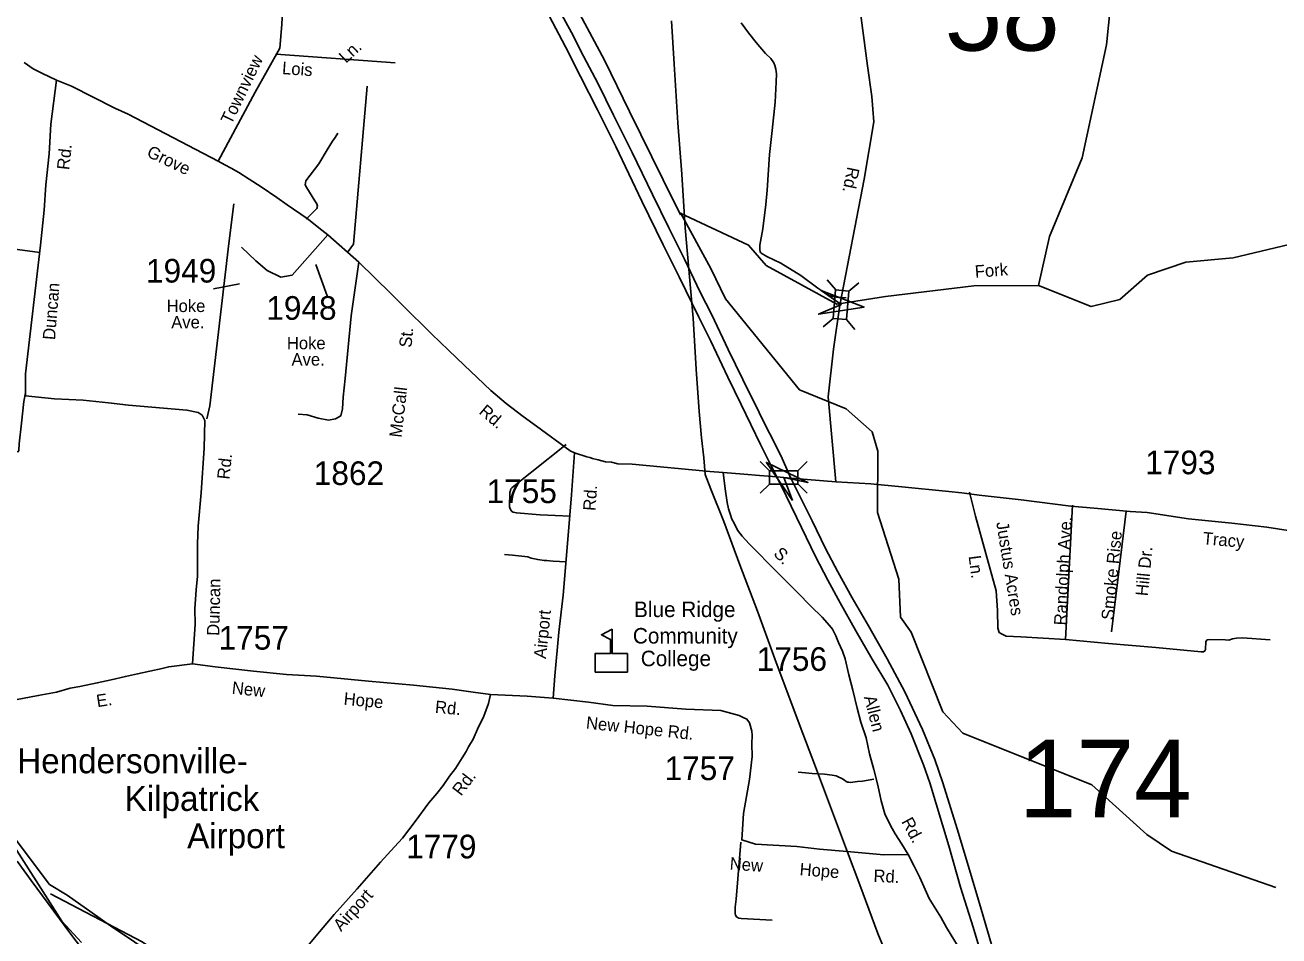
# Model space of a CAD drawing. Extents: x 884530 to 1028605, y 526725 to 653634.
# Drawn here: x 975781 to 982413, y 584961 to 589776 of the extents above; entities that cross this region are included whole.
import ezdxf

# ---------------------------------------------------------------- set-up
doc = ezdxf.new("R2010")
doc.units = 0
for name, color, linetype in [('Exist Aviation Commercial or Municipal Label', 7, 'Continuous'), ('Exist Aviation Commercial or Municipal Perimeter Paved', 7, 'Continuous'), ('Exist Cultural Educational Facility College or University CELL', 7, 'Continuous'), ('Exist Cultural Educational Facility College or University Label', 7, 'Continuous'), ('Exist Hydrographic Creek Single Shore', 7, 'Continuous'), ('Exist Hydrographic Creek Single Shore Label', 7, 'Continuous'), ('Exist Hydrographic Misc Water Feature', 7, 'Continuous'), ('Exist Road Non-System Type 51', 7, 'Continuous'), ('Exist Road Non-System Type 51 Label', 7, 'Continuous'), ('Exist Road Primary Interstate Divided Center Attributed', 7, 'Continuous'), ('Exist Road Secondary Structure Standard Bridge Attributed CELL', 7, 'Continuous'), ('Exist Road Secondary Structure Standard Bridge CELL', 7, 'Continuous'), ('Exist Road Secondary Structure Standard Bridge Number Label', 7, 'Continuous'), ('Exist Road Secondary Type 51 Attributed', 7, 'Continuous'), ('Exist Road Secondary Type 51 Label', 7, 'Continuous'), ('Exist Road Secondary Type 51 Number Label', 7, 'Continuous'), ('Exist Utilities Electrical Transmission Line', 7, 'Continuous')]:
    doc.layers.add(name, color=color, linetype=linetype)

msp = doc.modelspace()

# ---------------------------------------------------------------- linework, layer by layer
at = {"layer": 'Exist Aviation Commercial or Municipal Perimeter Paved'}
msp.add_lwpolyline([(975738.8, 585356.2), (975813.3, 585253.5), (976023.7, 584970), (976316.6, 584585.6), (976456.4, 584404.7), (976571.2, 584254.6), (976783.6, 583973), (976966, 583732.7), (976945, 583708.2), (976936.6, 583696.5), (976930.2, 583684.7), (976929.7, 583670.7), (976934.3, 583630.6), (976941.7, 583554.2), (976946.3, 583510.1), (976945.4, 583486.1), (976945.5, 583432.1), (976942.5, 583402.1), (976935.6, 583380.3), (976926.7, 583354.6), (976909.8, 583327.2), (976895.2, 583307.6), (976867.9, 583274.6), (976830.4, 583249.4)], dxfattribs=at)
at = {"layer": 'Exist Cultural Educational Facility College or University CELL'}
msp.add_lwpolyline([(978795.8, 586355.2), (978795.8, 586453.2), (978876.9, 586453.2), (978876.9, 586528.2), (978829.8, 586552.5), (978886.5, 586581.7), (978886.5, 586453.2), (978967.5, 586453.2), (978967.5, 586355.2)], close=True, dxfattribs=at)
at = {"layer": 'Exist Hydrographic Creek Single Shore'}
for points in [[(979248.8, 588772.5), (979156.2, 588957.7), (978978.7, 589318.7), (978846.4, 589590.5), (978662.6, 589935.1), (978468.1, 590248)], [(976079.4, 584925), (975975, 585038.7), (975675.8, 585509.5), (975225.8, 586069.3), (975065.7, 586264.9), (974484.1, 587014.8), (973700.9, 588048.4), (973301.1, 588600.3), (973084.6, 588749.5), (971699.7, 590172.2), (971641.6, 590183.2)], [(981141, 588399.9), (980798.9, 588397), (980332.4, 588340.6), (980074.3, 588299.9), (979701.2, 588505), (979608, 588612.3), (979243.6, 588782.8)], [(981141, 588399.9), (981420.7, 588289.2), (981572.1, 588325.6), (981718.3, 588454), (981920.7, 588522.1), (982171.8, 588546.5), (982541.7, 588634.3), (982860.1, 588575.4), (982950.8, 588565.1)], [(982306, 579019.5), (981781, 579626.9), (981631.8, 579784.5), (980924.4, 580558.7), (980728.2, 580810.3), (980314.9, 581400), (980101.3, 581732.6), (979940.6, 581913), (979774.6, 582175.6), (979376.7, 582725.1), (979119.2, 582992.8), (978559.7, 583453.7), (978066.7, 583660.6), (977976.4, 583660), (977786.1, 583808), (977500.7, 584088.3), (976892.9, 584590.7), (976401.3, 584929.1), (975915, 585182.9)]]:
    msp.add_lwpolyline(points, dxfattribs=at)
at = {"layer": 'Exist Hydrographic Misc Water Feature'}
for points in [[(981141, 588399.9), (981200, 588658), (981372.8, 589074.6), (981501.8, 589672.5), (981577.8, 590419.3), (981608, 590569.6), (981750, 590812.9), (981947.8, 590989.5), (982015.1, 591247.3), (982053.7, 591880), (982316.7, 592494.9), (982357.3, 592943.7), (982206.5, 593642.5), (982220.2, 594042.6), (982376.1, 594453), (982389.5, 594836.7), (982312.9, 595271.5), (982336.9, 595487.5)], [(982396.9, 585217.4), (981845, 585409), (981714.6, 585496.9), (981423.3, 585758.8), (980740.7, 586031.8), (980636.3, 586145.5), (980467.3, 586565.7), (980411.8, 586645.6), (980402, 586845.9), (980289.2, 587199.3), (980292, 587524.2), (980262.3, 587626.5), (980124.6, 587747.5), (979878, 587847.6), (979486.2, 588328), (979408.2, 588489.6), (979248.8, 588782.8)]]:
    msp.add_lwpolyline(points, dxfattribs=at)
at = {"layer": 'Exist Road Non-System Type 51'}
for p, q in [((977110.2, 589622.9), (977739.1, 589576.3)), ((976859.7, 588621.7), (976885.6, 588830.4)), ((981321.9, 587238.7), (981284.6, 586528.6)), ((981606, 587206.4), (981527.7, 586568))]:
    msp.add_line(p, q, dxfattribs=at)
for points in [[(980124.6, 588334.5), (980072.9, 588338.3), (980052.9, 588340.9), (980035, 588345.7), (980011.5, 588360.4), (979974.4, 588385.7), (979884.5, 588453), (979778.8, 588516.7), (979703.9, 588553.2), (979674.6, 588570.2), (979670.7, 588574.5), (979668.8, 588578.5), (979667.2, 588588.6), (979668.1, 588612.6), (979683, 588698.1), (979699.4, 588827.6), (979706.1, 588903.5), (979718.5, 589091.1), (979733.1, 589218.6), (979748.1, 589368.2), (979753.8, 589474.1), (979755.3, 589518.1), (979752.2, 589542.3), (979747, 589562.5), (979741.5, 589576.6), (979726.2, 589599.3), (979697.1, 589626.3), (979649, 589683.9), (979606.9, 589735.3), (979568.7, 589788.7)], [(977489.5, 588579.2), (977518.9, 588617.9), (977591, 589452.6)], [(977268.5, 588749.6), (977325.3, 588806.4), (977327.7, 588818.7), (977325.3, 588831), (977314.2, 588847.1), (977272.2, 588915), (977263.6, 588932.3), (977266, 588952.1), (977335.2, 589042.2), (977378.4, 589116.2), (977406.8, 589162), (977421, 589182.4), (977435.3, 589205.6)], [(975859.5, 588573.9), (975580.7, 588611.1), (975574.9, 588609.9), (975567.6, 588607.1), (975561.6, 588600.6), (975558.7, 588592.9), (975556.2, 588585.8), (975372.3, 586932)], [(976742.3, 587694.1), (976759.2, 587762.5), (976859.7, 588621.7)], [(975784.3, 587831.4), (975775.3, 587786.4), (975762.5, 587672.2), (975750.8, 587561.4), (975748.2, 587528.4), (975744.3, 587520.5), (975674.7, 587526.1)], [(978643.9, 587558.7), (978462.2, 587413.8), (978401.8, 587366.9), (978366, 587338.5), (978355.3, 587330), (978350.9, 587323.5), (978348.4, 587315.5), (978346.1, 587304.9), (978344.2, 587229.2), (978346.3, 587218.8), (978351.6, 587209.1), (978356.5, 587203.8), (978363.3, 587200.9), (978380, 587197.3), (978504.9, 587186.3), (978664.8, 587179.8)], [(980776.4, 587306.8), (980808.1, 587180.2), (980917, 586785.8), (980924.4, 586680.6), (980926.2, 586588.3), (980933.6, 586564.4), (980946.5, 586557), (980970.5, 586545.9), (981048, 586542.2), (981284.6, 586528.6)], [(978641, 586938.4), (978574.4, 586942.3), (978554.3, 586943.2), (978540.3, 586945.1), (978526.5, 586946.1), (978493, 586950), (978458.9, 586958.6), (978439.7, 586965.7), (978359.3, 586973.4), (978316.6, 586977.7)], [(981284.6, 586528.6), (981512.5, 586506.8), (981762.1, 586485), (982001.9, 586462.9), (982014.8, 586462.9), (982021.6, 586467.6), (982024.2, 586475.8), (982025.9, 586516.4), (982033, 586525.2), (982044.4, 586527.4), (982128.2, 586525.8), (982147.6, 586524.6), (982168.2, 586530.9), (982188.1, 586534.3), (982220.1, 586536.6), (982367.3, 586525.5)], [(980271.2, 585789.6), (980210.3, 585779.6), (980184.7, 585777), (980148, 585771.8), (980138.9, 585772.7), (980130.7, 585774), (980124.2, 585777.4), (980114.7, 585784.7), (980100.5, 585793.5), (980082.3, 585802.5), (980070.8, 585806.4), (980051.1, 585809.9), (980009.2, 585815), (979977, 585817.5), (979944.9, 585819), (979908.3, 585822.9), (979870.7, 585826.7)], [(979568, 585456.3), (979542.4, 585155.7), (979537.6, 585113.3), (979537.6, 585079.3), (979539.5, 585070), (979543.6, 585060.8), (979555.9, 585054.6), (979568.5, 585053.6), (979732.6, 585043.4)]]:
    msp.add_lwpolyline(points, dxfattribs=at)
at = {"layer": 'Exist Road Primary Interstate Divided Center Attributed'}
for points in [[(979830.9, 587381.3), (979785.8, 587485.3), (979730.3, 587595.4), (979708.2, 587637.2), (979664.2, 587728.7), (979578.2, 587902), (979499.7, 588060.6), (979413.9, 588243.8), (979350.8, 588368.4), (979268.9, 588538.2), (979187.1, 588704.6), (979100.1, 588881.2), (978992.6, 589103), (978893.7, 589299.3), (978811.8, 589464.8), (978735, 589612.4), (978671.9, 589737), (978612.2, 589846.2)], [(978553.1, 589825.8), (978639.3, 589661.2), (978719.6, 589504.7), (978809.5, 589327.8), (978906.7, 589134.5), (979043.8, 588845.3), (979156.3, 588615), (979240.8, 588446), (979345.7, 588231.9), (979407.9, 588104.7), (979499.2, 587915.3), (979569.1, 587769.4), (979671.5, 587559.5), (979729.5, 587441.8), (979758.3, 587387)], [(979758.3, 587387), (979807.1, 587288.2), (979887.3, 587119.3), (979961.5, 586967.4), (980028, 586842), (980092.8, 586722.5), (980175.5, 586574.1), (980261.7, 586424.7), (980344.4, 586285.7), (980412.2, 586152.6), (980467.2, 586029.7), (980532.5, 585865.9), (980566, 585770.2), (980667.7, 585436.2), (980729.1, 585219.2), (980796.3, 585006.1), (980865.4, 584775.8)], [(980905.7, 584873.7), (980838.5, 585102.1), (980777.1, 585309.5), (980711.9, 585526.4), (980635.1, 585770.2), (980592.6, 585892.7), (980527.3, 586052.7), (980435.2, 586251.1), (980341.8, 586425.6), (980242, 586600.5), (980156.8, 586748.1), (980080, 586886.3), (980015.2, 587009.2), (979944.4, 587155.1), (979830.9, 587381.3)]]:
    msp.add_lwpolyline(points, dxfattribs=at)
at = {"layer": 'Exist Road Secondary Structure Standard Bridge Attributed CELL'}
for points in [[(979991.6, 588373), (980219.2, 588285.6), (979978.3, 588247.5), (980097.9, 588298.4)], [(979839.6, 587262.3), (979702.2, 587463.7), (979921.9, 587358), (979794.6, 587384.2)]]:
    msp.add_lwpolyline(points, close=True, dxfattribs=at)
at = {"layer": 'Exist Road Secondary Structure Standard Bridge CELL'}
for p, q in [((980068.8, 588375.9), (980024.5, 588428.8)), ((980137.6, 588369.9), (980190.4, 588414.3)), ((980002.5, 588181.1), (980055.3, 588225.4)), ((980170, 588166.4), (980125.6, 588219.3)), ((979669.4, 587469.1), (979718.2, 587420.3)), ((979869.3, 587420), (979918.1, 587468.8)), ((979669.4, 587300.9), (979718.2, 587349.7)), ((979869.3, 587351), (979918.1, 587302.2))]:
    msp.add_line(p, q, dxfattribs=at)
for points in [[(980055.3, 588225.4), (980068.5, 588375.9), (980138.8, 588369.8), (980125.6, 588219.3)], [(979718.2, 587420.3), (979869.3, 587420.3), (979869.3, 587349.7), (979718.2, 587349.7)]]:
    msp.add_lwpolyline(points, close=True, dxfattribs=at)
at = {"layer": 'Exist Road Secondary Type 51 Attributed'}
for points in [[(980169.3, 591929.8), (980136, 591576.1), (980070.9, 591141), (980005.2, 590874.1), (979992.6, 590823.2), (980001.2, 590765.6), (980041.1, 590681.9), (980100.8, 590542.5), (980136.7, 590405.5), (980142.7, 590285.8), (980174.5, 590043.6), (980236.8, 589561.4), (980259.2, 589398.9), (980270.4, 589264.4), (980220, 588961.7), (980091.2, 588294.8)], [(976802, 589056.7), (976998.1, 589421.1), (977129, 589654.8), (977139.6, 589778.7), (977146.7, 589927.5), (977164.4, 589987.7), (977175, 590030.1)], [(975776.8, 589578.4), (975824.9, 589545.3), (975870, 589521.2), (975948.1, 589485.1)], [(976666.2, 586399.8), (976680.4, 586609.6), (976679.3, 586689.9), (976686.1, 586791.1), (976692.9, 586862.6), (976692.9, 587034.3), (976697.5, 587127.4), (976713.4, 587302.4), (976729.3, 587538.8), (976731.5, 587686), (976718.6, 587713.2), (976696.1, 587728.5), (976637.2, 587740.3), (976329.2, 587766.1), (976223.4, 587779.2), (976089.4, 587792.8), (975937.2, 587799.7), (975782.8, 587815.6), (975782.8, 587931.5), (975863.5, 588612.1), (975881.9, 588797.6), (975890.6, 588931.5), (975908.3, 589095), (975917.8, 589252.8), (975948.1, 589485.1)], [(975948.1, 589485.1), (976026.4, 589453.2), (976255.5, 589336.6), (976326.9, 589304.6), (976802, 589056.7)], [(976802, 589056.7), (976838, 589036.9), (976870.7, 589020.2), (976912.1, 588996.8), (976967.2, 588961.7), (977029.6, 588921.5), (977113.7, 588864.4), (977167.5, 588825.6), (977273.3, 588753.9), (977350.8, 588692), (977382.1, 588666.7)], [(977382.1, 588666.7), (977194, 588454.6)], [(977382.1, 588666.7), (977546.5, 588522.3)], [(977194, 588454.6), (977133.9, 588442.6), (977061.7, 588478.7), (977001.6, 588529.8), (976925.4, 588602.5)], [(977546.5, 588522.3), (977506.4, 588238.4), (977474.6, 587907.9), (977463.9, 587809.4), (977460.4, 587746.8), (977451, 587710.2), (977422.7, 587693.7), (977386.1, 587687.8), (977331.8, 587698.4), (977274.1, 587714.9), (977225.7, 587719.7)], [(977546.5, 588522.3), (977716.4, 588356.9), (977775, 588296.8), (977932.2, 588141.4), (978021.7, 588056.6), (978104, 587977.8), (978171.9, 587913.4), (978244.4, 587844), (978326, 587775.1), (978416.6, 587706.1), (978486.8, 587655.6), (978663.8, 587526.1), (978686.8, 587514.7)], [(980091.2, 588294.8), (980057.9, 588062.6), (980029.9, 587810.4), (980069.1, 587362)], [(978574.3, 586218.2), (978583.7, 586336.1), (978604.9, 586567.1), (978626.8, 586762.8), (978653.8, 587078.2), (978671.6, 587293.4), (978686.8, 587514.7)], [(978686.8, 587514.7), (978752.1, 587494.3), (978768.7, 587490.6), (978782.4, 587484.1), (978812.1, 587477.3), (978850.7, 587467.9), (978883, 587464.5), (978916.7, 587457.2), (978992.3, 587455), (979403.9, 587416.5), (979474.1, 587410.6)], [(979474.1, 587410.6), (979583.6, 587402.5), (979665.5, 587394.9), (979758.3, 587387)], [(980452.5, 585390.7), (980418.4, 585445.8), (980383.9, 585500.7), (980359.5, 585544.2), (980329.1, 585605.4), (980309.1, 585674.1), (980291.6, 585756.9), (980270.4, 585839.8), (980247.3, 585922.7), (980230.2, 586007.3), (980201.1, 586090.3), (980181.8, 586165.1), (980158.9, 586260), (980137.7, 586340.6), (980118.6, 586425.4), (980104, 586465.9), (980083.7, 586512.8), (980068.8, 586547.3), (980051.9, 586581.8), (980036.7, 586602.3), (979998.2, 586645.7), (979938.1, 586703.7), (979866.6, 586776.4), (979781.5, 586861.3), (979709.9, 586933.8), (979661.7, 586981.6), (979611.3, 587033.4), (979574.7, 587074.6), (979549.7, 587105.5), (979531.1, 587142.3), (979519.9, 587164.7), (979510.9, 587192.9), (979501.6, 587219.3), (979495.2, 587251.3), (979484.4, 587324.2), (979474.1, 587410.6)], [(979758.3, 587387), (979812.2, 587382.9), (979830.9, 587381.3)], [(979830.9, 587381.3), (980069.1, 587362)], [(980069.1, 587362), (980253.9, 587350.8), (980419.2, 587334.7), (980666.6, 587310.1), (980736.2, 587302.9), (980828, 587291.7), (981049.2, 587266.7), (981312.5, 587233.1), (981435.7, 587221.9), (981626.1, 587205.1), (981715.7, 587199.5), (981934.1, 587165.8), (982163.8, 587143.4), (982348.6, 587121), (982541.2, 587092.1), (982752.6, 587070.8), (982854.5, 587061.2), (982914.2, 587055.2), (983046, 587044.5), (983069.9, 587041.6), (983117.6, 587034.1), (983183.2, 587021.7), (983360.6, 586999.6), (983611.6, 586967.6)], [(975220.8, 586075.5), (975278.9, 586100), (975397.5, 586134.8), (975508, 586164.1), (975604.6, 586182.9), (975694.1, 586201.8), (975850.7, 586231.3), (975947.3, 586250.2), (976019.1, 586270.2), (976071, 586279.6), (976162.8, 586298.4), (976237.2, 586314.9), (976311.9, 586332.4), (976376.5, 586345.6), (976506.1, 586373.9), (976541.4, 586383.3), (976666.2, 586399.8)], [(976666.2, 586399.8), (976786.4, 586383.3), (976989, 586359.7), (977163.3, 586343.2), (977322, 586333.1), (977598, 586307.5), (977835.9, 586286.3), (978040.8, 586265.1), (978151.6, 586248.6), (978243.4, 586236.8)], [(977259.2, 584887.4), (977338.3, 584981.9), (977415.9, 585074.4), (977538.7, 585210.2), (977660.4, 585351.4), (977736.1, 585430.9), (977777.6, 585477.5), (977844.1, 585565.4), (977916.9, 585665.1), (977958.5, 585713.7), (977992.2, 585756.4), (978025.8, 585805.4), (978057.2, 585846.3), (978093.2, 585903), (978114.4, 585936.4), (978127.3, 585960), (978150.8, 586001.1), (978173.6, 586054.5), (978207.4, 586121.8), (978231.6, 586189.6), (978243.4, 586236.8)], [(978243.4, 586236.8), (978437.6, 586227.6), (978574.3, 586218.2)], [(978574.3, 586218.2), (978761.6, 586196.7), (978890.2, 586179.3), (979072.5, 586174.9), (979276.3, 586159.6), (979460.7, 586152.9), (979557.8, 586126.7), (979579, 586114.9), (979599.2, 586106.7), (979612.8, 586087.7), (979624.9, 586043.8), (979627.2, 586022.6), (979624.9, 585975.4), (979627.2, 585909.4), (979613.1, 585786.8), (979582, 585607.4), (979572, 585468.1), (979645.4, 585446.4), (979862.6, 585432.8), (979983.6, 585418.6), (980129.2, 585407.6), (980324.2, 585389.3), (980452.5, 585390.7)], [(980727.4, 584886.7), (980679.9, 584964.2), (980655, 585005.4), (980625.6, 585060.6), (980563.1, 585158.4), (980514.3, 585269.8), (980484.4, 585329.6), (980452.5, 585390.7)]]:
    msp.add_lwpolyline(points, dxfattribs=at)
at = {"layer": 'Exist Road Secondary Type 51 Label'}
for points in [[(977379.2, 588345), (977319.5, 588510)], [(976778.1, 588380.9), (976914.9, 588409)]]:
    msp.add_lwpolyline(points, dxfattribs=at)
at = {"layer": 'Exist Utilities Electrical Transmission Line'}
for points in [[(979200.9, 589799.5), (979214.8, 589569), (979234.2, 589260.1), (979254.7, 588987.2), (979272.8, 588704.3), (979314.4, 588226.6), (979331.2, 587957.7), (979347.3, 587732.9), (979358.5, 587594.5), (979371, 587488), (979377.8, 587399.6), (979409.3, 587322.6), (979477.4, 587152.1), (979561.5, 586923), (979655.1, 586677.6), (979746.5, 586426.3), (979880.1, 586067.3), (979957.3, 585868.5), (980131.2, 585404.3), (980197.3, 585229.9), (980292.6, 584974.3), (980368.1, 584789.5)], [(975636.9, 585594), (975910.5, 585232.1), (976004.8, 585176.8), (976135.6, 585082.4), (976233.2, 585014.8), (976491.4, 584841.7)]]:
    msp.add_lwpolyline(points, dxfattribs=at)

# ---------------------------------------------------------------- texts
at = {"layer": 'Exist Aviation Commercial or Municipal Label'}
for s, height, p in [('Hendersonville-', 131.233, (975739.9, 585820.6)), ('Kilpatrick', 131.23, (976308.1, 585621.5)), ('Airport', 131.23, (976638.5, 585424.3))]:
    msp.add_text(s, height=height, dxfattribs=at).set_placement(p)
at = {"layer": 'Exist Cultural Educational Facility College or University Label'}
for s, p in [('Blue Ridge', (979002.4, 586646.1)), ('Community', (978996.2, 586506.6)), ('College', (979037.8, 586386.6))]:
    msp.add_text(s, height=82.02, dxfattribs=at).set_placement(p)
at = {"layer": 'Exist Hydrographic Creek Single Shore Label'}
msp.add_text('Fork', height=65.62, rotation=4.30669, dxfattribs=at).set_placement((980807.2, 588440.2))
msp.add_text('Fork', height=65.62, rotation=4.30669, dxfattribs=at).set_placement((980807.2, 588440.2))
at = {"layer": 'Exist Road Non-System Type 51 Label'}
for s, height, rotation, p in [('Ln.', 65.62, 43.06329, (977478.4, 589571.1)), ('Lois', 65.62, 355.88608, (977139, 589517.4)), ('Justus Acres', 65.617, 279.27056, (980917.6, 587145.8)), ('Randolph Ave.', 65.617, 87.07943, (981288.9, 586601.1)), ('Smoke Rise', 65.62, 84.64185, (981538.8, 586628.4)), ('Hill Dr.', 65.62, 84.64185, (981720.2, 586755.1)), ('Ln.', 65.62, 277.37651, (980771.6, 586968.3))]:
    msp.add_text(s, height=height, rotation=rotation, dxfattribs=at).set_placement(p)
at = {"layer": 'Exist Road Secondary Structure Standard Bridge Number Label'}
for s, p in [('58', (980644, 589641.2)), ('174', (981037.2, 585587.9))]:
    msp.add_text(s, height=410.1, dxfattribs=at).set_placement(p)
at = {"layer": 'Exist Road Secondary Type 51 Attributed'}
msp.add_text('Townview', height=65.62, rotation=64.16139, dxfattribs=at).set_placement((976871.9, 589246.5))
at = {"layer": 'Exist Road Secondary Type 51 Label'}
for s, height, rotation, p in [('Rd.', 65.62, 83.82312, (976014.3, 589008)), ('Grove', 65.62, 334.60177, (976420.2, 589083.6)), ('Rd.', 65.62, 258.29797, (980131.7, 589030.1)), ('Duncan', 65.62, 85.36674, (975939.6, 588109.6)), ('St.', 65.62, 84.76486, (977825, 588068.7)), ('McCall', 65.62, 83.45976, (977772.6, 587593.2)), ('Rd.', 65.62, 319.85059, (978177.8, 587725.6)), ('Rd.', 65.62, 83.82312, (976861.7, 587371.8)), ('Rd.', 65.62, 85.81692, (978797.9, 587206.2)), ('Tracy', 65.62, 354.87618, (982008.5, 587031.6)), ('S.', 65.62, 314.64108, (979735.9, 586977.5)), ('Duncan', 65.62, 88.73594, (976808.3, 586546.7)), ('Airport', 65.62, 84.15837, (978536.4, 586423.5)), ('New', 65.62, 353.89486, (976872.8, 586241.4)), ('E.', 65.62, 8.56965, (976163.5, 586169.8)), ('Hope', 65.62, 354.48832, (977464.4, 586183.5)), ('Rd.', 65.62, 354.89059, (977947.6, 586139.9)), ('Allen', 65.62, 284.46554, (980217.5, 586223.4)), ('New Hope Rd.', 65.617, 353.94249, (978746.1, 586056.9)), ('Rd.', 65.62, 52.5108, (978087.2, 585696.7)), ('Rd.', 65.62, 298.23138, (980414.5, 585565.4)), ('New', 65.62, 355.43488, (979506.7, 585312.4)), ('Hope', 65.62, 355.36714, (979876.3, 585282.1)), ('Rd.', 65.62, 357.42796, (980267.7, 585246.8)), ('Airport', 65.62, 47.88031, (977452.9, 584980.5))]:
    msp.add_text(s, height=height, rotation=rotation, dxfattribs=at).set_placement(p)
for s, p in [('Hoke', (976529.9, 588259.1)), ('Ave.', (976554.4, 588172.8)), ('Hoke', (977166.1, 588062.2)), ('Ave.', (977190.7, 587976))]:
    msp.add_text(s, height=65.62, dxfattribs=at).set_placement(p)
at = {"layer": 'Exist Road Secondary Type 51 Number Label'}
for s, p in [('1949', (976420.9, 588414.9)), ('1948', (977057.2, 588218.1)), ('1793', (981705.9, 587401.5)), ('1862', (977308.4, 587344.6)), ('1755', (978222.4, 587248.9)), ('1757', (976804.8, 586474.2)), ('1756', (979651.1, 586361.8)), ('1757', (979163.7, 585784.3)), ('1779', (977796.9, 585370.7))]:
    msp.add_text(s, height=125, dxfattribs=at).set_placement(p)

doc.saveas('drawing.dxf')
